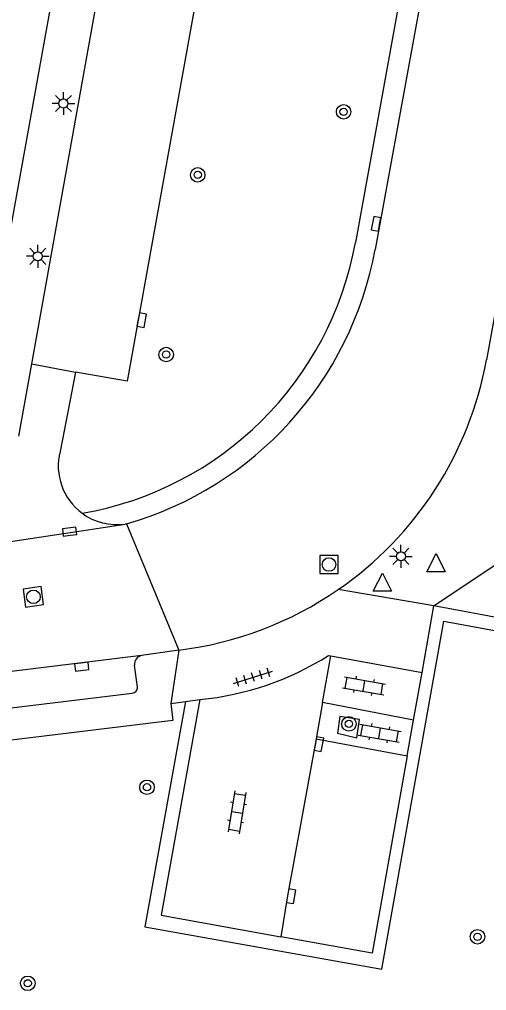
# Model space of a CAD drawing. Extents: x 132999 to 136000, y 398499 to 400501.
# Drawn here: x 133171.3 to 133197.1, y 399590.8 to 399644.3 of the extents above; entities that cross this region are included whole.
import ezdxf

# ---------------------------------------------------------------- set-up
doc = ezdxf.new("R2010")
doc.units = 0
for name, color, linetype in [('gg-bbg-hoofdgebouw', 7, 'Continuous'), ('gg-knt-verharding', 7, 'Continuous'), ('gg-knt-verharding nz', 7, 'Continuous'), ('gt-grn-groengrens', 7, 'Continuous'), ('gt-grn-weggrens', 7, 'Continuous'), ('gt-symb-boom', 7, 'Continuous'), ('gt-symb-klinker verharding', 7, 'Continuous'), ('gt-symb-kolk', 7, 'Continuous'), ('gt-symb-lichtmast', 7, 'Continuous'), ('gt-symb-rioolschacht', 7, 'Continuous'), ('gt-symb-tegel verharding', 7, 'Continuous'), ('gt-symb-waterafsluiter', 7, 'Continuous')]:
    doc.layers.add(name, color=color, linetype=linetype)

# ---------------------------------------------------------------- blocks, each defined once
blk = doc.blocks.new('gt0-KOLK')
at = {"layer": 'gt-symb-kolk'}
blk.add_lwpolyline([(0, 0), (0.375, 0), (0.375, 0.4), (-0.375, 0.4), (-0.375, 0), (0, 0)], dxfattribs=at)
blk = doc.blocks.new('gt0-KL1')
at = {"layer": 'gt-symb-klinker verharding'}
for p, q in [((-1.15, 0.3), (1.15, 0.3)), ((-1, -0.3), (-1, 0.3)), ((-0.5, 0.3), (-0.5, 0.45)), ((0, -0.3), (0, 0.3)), ((0.5, 0.3), (0.5, 0.45)), ((1, -0.3), (1, 0.3)), ((-1.15, -0.3), (1.15, -0.3)), ((-0.5, -0.45), (-0.5, -0.3)), ((0.5, -0.45), (0.5, -0.3))]:
    blk.add_line(p, q, dxfattribs=at)
blk = doc.blocks.new('gt0-BOOM')
at = {"layer": 'gt-symb-boom'}
for radius in [0.4, 0.2]:
    blk.add_circle((0, 0), radius, dxfattribs=at)
blk = doc.blocks.new('gt0-RS')
at = {"layer": 'gt-symb-rioolschacht'}
blk.add_lwpolyline([(-0.5, -0.5), (0.5, -0.5), (0.5, 0.5), (-0.5, 0.5)], close=True, dxfattribs=at)
blk.add_circle((0, 0), 0.375, dxfattribs=at)
blk = doc.blocks.new('gt0-WAFSL')
at = {"layer": 'gt-symb-waterafsluiter'}
for p, q in [((-0.5, -0.333), (0, 0.667)), ((0, 0.667), (0.5, -0.333)), ((0.5, -0.333), (-0.5, -0.333))]:
    blk.add_line(p, q, dxfattribs=at)
blk = doc.blocks.new('gt0-LMAST')
at = {"layer": 'gt-symb-lichtmast'}
for p, q in [((-0.005, 0.246), (-0.005, 0.621)), ((-0.182, 0.173), (-0.447, 0.438)), ((0.172, 0.173), (0.437, 0.438)), ((-0.255, -0.004), (-0.63, -0.004)), ((-0.182, -0.181), (-0.447, -0.446)), ((-0.005, -0.254), (-0.005, -0.629)), ((0.437, -0.446), (0.172, -0.181)), ((0.245, -0.004), (0.62, -0.004))]:
    blk.add_line(p, q, dxfattribs=at)
blk.add_circle((-0.005, -0.004), 0.25, dxfattribs=at)
blk = doc.blocks.new('gt0-TEG1')
at = {"layer": 'gt-symb-tegel verharding'}
for p, q in [((-1.125, 0), (1.125, 0)), ((-0.9, -0.25), (-0.9, 0.25)), ((-0.45, -0.25), (-0.45, 0.25)), ((0, -0.25), (0, 0.25)), ((0.45, -0.25), (0.45, 0.25)), ((0.9, -0.25), (0.9, 0.25))]:
    blk.add_line(p, q, dxfattribs=at)

msp = doc.modelspace()

# ---------------------------------------------------------------- linework, layer by layer
at = {"layer": 'gg-bbg-hoofdgebouw'}
msp.add_lwpolyline([(133168.86, 399621.78), (133180.66, 399687.26), (133176.87, 399687.94), (133178.49, 399696.93), (133177.11, 399697.16), (133177.667, 399699.945)], dxfattribs=at)
at = {"layer": 'gg-knt-verharding'}
for p, q in [((133185.14, 399698.45), (133171.988, 399625.31)), ((133202.882, 399697.156), (133190.919, 399631.625)), ((133201.315, 399695.46), (133189.84, 399632.01)), ((133171.988, 399625.31), (133171.274, 399621.34)), ((133174.428, 399624.866), (133173.569, 399620.492)), ((133169.452, 399615.313), (133177.153, 399616.489)), ((133177.224, 399616.5), (133177.153, 399616.489)), ((133193.5, 399608.307), (133194.15, 399611.98)), ((133203.206, 399610.316), (133194.15, 399611.98)), ((133180.116, 399609.551), (133178.05, 399609.246)), ((133188.343, 399609.249), (133188.483, 399609.223)), ((133188.483, 399609.223), (133193.5, 399608.307)), ((133177.825, 399607.513), (133177.667, 399608.721)), ((133193.033, 399605.683), (133193.5, 399608.307)), ((133154.741, 399604.402), (133177.536, 399607.182)), ((133180.47, 399606.718), (133181.273, 399606.824)), ((133179.67, 399606.611), (133180.47, 399606.718)), ((133188.016, 399606.667), (133187.673, 399604.656)), ((133193.033, 399605.683), (133188.016, 399606.667)), ((133192.684, 399603.723), (133193.033, 399605.683)), ((133187.673, 399604.656), (133192.684, 399603.723))]:
    msp.add_line(p, q, dxfattribs=at)
for points in [[(133190.418, 399697.433), (133177.259, 399624.369), (133174.428, 399624.866)], [(133202.992, 399658.385), (133200.557, 399644.81), (133197.054, 399625.539)], [(133178.05, 399609.246), (133154.923, 399606.403), (133153.724, 399606.275)], [(133181.273, 399606.824), (133179.13, 399594.937), (133185.718, 399593.76)], [(133179.67, 399606.611), (133179.784, 399605.671), (133132.419, 399599.906), (133132.291, 399600.954)], [(133188.85, 399604.967), (133189.909, 399604.709), (133190.061, 399605.73), (133188.973, 399605.892), (133188.85, 399604.967)], [(133192.684, 399603.723), (133190.751, 399592.86), (133185.718, 399593.76)]]:
    msp.add_lwpolyline(points, dxfattribs=at)
for centre, radius, start, end in [((133171.641, 399635.315), 18.496, 279.7916, 349.7076), ((133171.882, 399635.099), 19.351, 286.0243, 349.6569), ((133177.721, 399629.053), 19.649, 304.5992, 349.6974), ((133176.709, 399619.696), 3.239, 165.7655, 233.6103), ((133176.717, 399619.739), 3.28, 233.9474, 277.6385), ((133177.721, 399629.058), 19.654, 276.9995, 304.5919), ((133178.146, 399608.773), 0.482, 101.5267, 186.25), ((133179.746, 399622.796), 16.044, 275.4625, 302.4013), ((133177.529, 399607.48), 0.298, 271.2907, 6.4601)]:
    msp.add_arc(centre, radius, start, end, dxfattribs=at)
at = {"layer": 'gg-knt-verharding nz'}
msp.add_line((133188.016, 399606.667), (133188.483, 399609.223), dxfattribs=at)
msp.add_lwpolyline([(133187.673, 399604.656), (133186.097, 399596.019), (133185.718, 399593.76)], dxfattribs=at)
at = {"layer": 'gt-grn-groengrens'}
msp.add_lwpolyline([(133180.47, 399606.718), (133178.231, 399594.299), (133191.28, 399591.967), (133194.705, 399611.139), (133203.075, 399609.601), (133203.206, 399610.316)], dxfattribs=at)
at = {"layer": 'gt-grn-weggrens'}
for p, q in [((133171.988, 399625.31), (133174.428, 399624.866)), ((133177.224, 399616.5), (133180.116, 399609.551)), ((133194.15, 399611.98), (133197.91, 399614.51)), ((133194.15, 399611.98), (133188.879, 399612.879)), ((133180.116, 399609.551), (133179.67, 399606.611))]:
    msp.add_line(p, q, dxfattribs=at)

# ---------------------------------------------------------------- block references
at = {"layer": 'gt-symb-boom'}
for p in [(133189.182, 399639.201), (133181.15, 399635.728), (133179.412, 399625.829), (133189.476, 399605.482), (133178.356, 399601.991), (133171.791, 399591.191)]:
    msp.add_blockref('gt0-BOOM', p, dxfattribs=at)
at = {"layer": 'gt-symb-boom', "rotation": 79.63367739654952}
msp.add_blockref('gt0-BOOM', (133196.554, 399593.755), dxfattribs=at)
at = {"layer": 'gt-symb-klinker verharding'}
for p, rotation in [((133190.308, 399607.576), -9.848622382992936), ((133191.166, 399604.969), -9.848622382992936), ((133183.313, 399600.614), -99.26452398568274)]:
    msp.add_blockref('gt0-KL1', p, dxfattribs=dict(at, rotation=rotation))
at = {"layer": 'gt-symb-kolk'}
for p, rotation in [((133191.166, 399632.989), 79.63367739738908), ((133177.869, 399627.754), -100.19720557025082), ((133174.12, 399615.871), 6.776782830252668), ((133174.74, 399608.83), -173.01812520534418), ((133187.627, 399604.406), -100.30997039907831), ((133186.097, 399596.019), -99.50001059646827)]:
    msp.add_blockref('gt0-KOLK', p, dxfattribs=dict(at, rotation=rotation))
at = {"layer": 'gt-symb-lichtmast'}
for p in [(133173.761, 399639.665), (133172.349, 399631.244), (133192.345, 399614.717)]:
    msp.add_blockref('gt0-LMAST', p, dxfattribs=at)
at = {"layer": 'gt-symb-rioolschacht'}
msp.add_blockref('gt0-RS', (133188.375, 399614.262), dxfattribs=at)
at = {"layer": 'gt-symb-rioolschacht', "rotation": -172.41293093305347}
msp.add_blockref('gt0-RS', (133172.103, 399612.482), dxfattribs=at)
at = {"layer": 'gt-symb-tegel verharding', "rotation": 17.27542027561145}
msp.add_blockref('gt0-TEG1', (133184.193, 399608.049), dxfattribs=at)
at = {"layer": 'gt-symb-waterafsluiter'}
for p in [(133194.272, 399614.194), (133191.318, 399613.121)]:
    msp.add_blockref('gt0-WAFSL', p, dxfattribs=at)

doc.saveas('drawing.dxf')
